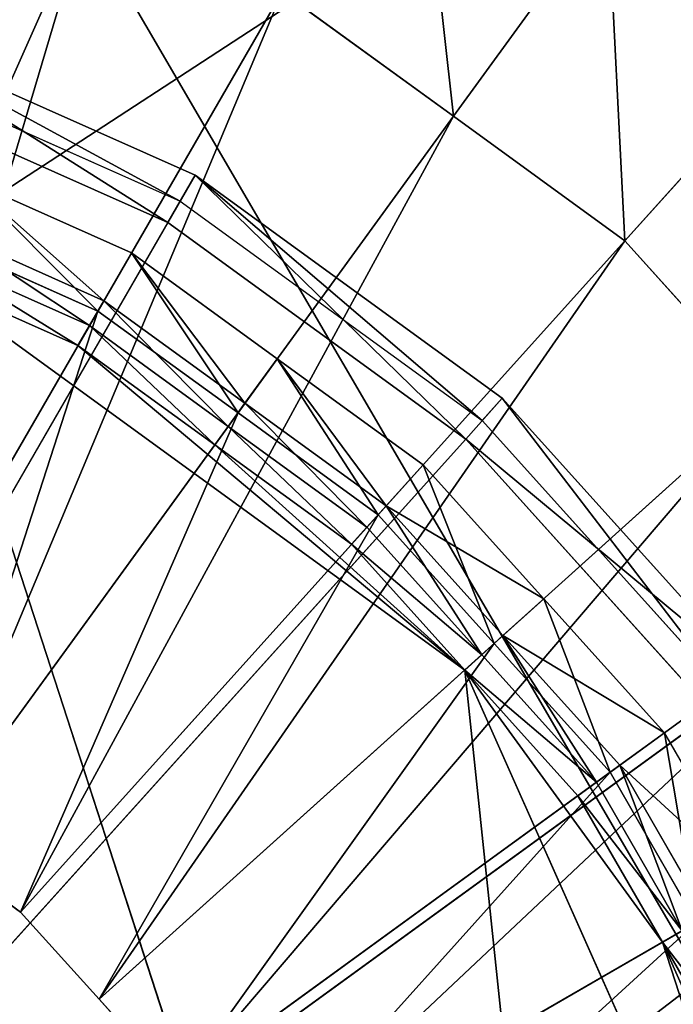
# Model space of a CAD drawing. Extents: x 0 to 31, y 0 to 21.2.
# Tile 559 of 574: x 26.4 to 27.1, y 16.7 to 17.7. Entities that reach past the tile are written whole.
import ezdxf

# ---------------------------------------------------------------- set-up
doc = ezdxf.new("R2010")
doc.units = 0
doc.header["$MEASUREMENT"] = 0
doc.layers.get('0').update_dxf_attribs({"color": 13, "linetype": 'CONTINUOUS'})
for name, color, linetype in [('CAST_IRON', 250, 'CONTINUOUS'), ('GALVANIZED_METAL', 252, 'CONTINUOUS'), ('STAINLESS_STEEL', 252, 'CONTINUOUS')]:
    doc.layers.add(name, color=color, linetype=linetype)

# ---------------------------------------------------------------- blocks, each defined once
blk = doc.blocks.new('NGM5058UC_TRADECAD_DXF')
at = {"layer": 'CAST_IRON', "color": 0}
for p, q in [((11.0504, 6.94415, 0.92545), (10.6719, 7.11265, 0.92545)), ((11.0504, 6.94415, 0.92545), (10.6719, 7.11265, 0.92545)), ((10.6618, 7.08155, 0.92545), (11.034, 6.91575, 0.92545)), ((10.6535, 7.05585, 1.06005), (11.0205, 6.89245, 1.06005)), ((10.6535, 7.05585, 1.06005), (11.0205, 6.89245, 1.06005)), ((11.0504, 6.94415, 0.92545), (11.0205, 6.89245, 1.06005)), ((11.0504, 6.94415, 0.92545), (11.0205, 6.89245, 1.06005)), ((11.034, 6.91575, 0.92545), (11.0504, 6.94415, 0.92545)), ((11.034, 6.91575, 0.92545), (11.0504, 6.94415, 0.92545)), ((11.3856, 6.70065, 0.92545), (11.0504, 6.94415, 0.92545)), ((11.3856, 6.70065, 0.92545), (11.0504, 6.94415, 0.92545)), ((11.034, 6.91575, 0.92545), (11.3636, 6.67635, 0.92545)), ((11.0205, 6.89245, 1.06005), (10.0596, 5.22805, 1.06005)), ((11.0205, 6.89245, 1.06005), (10.0596, 5.22805, 1.06005)), ((11.0205, 6.89245, 1.06005), (11.3456, 6.65625, 1.06005)), ((11.0205, 6.89245, 1.06005), (11.3456, 6.65625, 1.06005)), ((11.3856, 6.70065, 0.92545), (11.3456, 6.65625, 1.06005)), ((11.3856, 6.70065, 0.92545), (11.3456, 6.65625, 1.06005)), ((11.3636, 6.67635, 0.92545), (11.3856, 6.70065, 0.92545)), ((11.3636, 6.67635, 0.92545), (11.3856, 6.70065, 0.92545)), ((11.6628, 6.39275, 0.92545), (11.3856, 6.70065, 0.92545)), ((11.6628, 6.39275, 0.92545), (11.3856, 6.70065, 0.92545)), ((11.3636, 6.67635, 0.92545), (11.6363, 6.37355, 0.92545)), ((11.3456, 6.65625, 1.06005), (10.0596, 5.22805, 1.06005)), ((11.3456, 6.65625, 1.06005), (10.0596, 5.22805, 1.06005)), ((11.3456, 6.65625, 1.06005), (11.6144, 6.35765, 1.06005)), ((11.3456, 6.65625, 1.06005), (11.6144, 6.35765, 1.06005)), ((11.6144, 6.35765, 1.06005), (10.0596, 5.22805, 1.06005)), ((11.6144, 6.35765, 1.06005), (10.0596, 5.22805, 1.06005))]:
    blk.add_line(p, q, dxfattribs=at)
at = {"layer": 'GALVANIZED_METAL', "color": 0}
blk.add_line((-14.2165, -9.41305, -1.89865), (14.386, 9.23775, -1.89865), dxfattribs=at)
blk.add_line((-14.2165, -9.41305, -1.89865), (14.386, 9.23775, -1.89865), dxfattribs=at)
at = {"layer": 'STAINLESS_STEEL', "color": 0}
for p, q in [((11.5007, 7.24005, -0.07745), (11.3324, 7.00845, 0.17945)), ((11.5007, 7.24005, -0.07745), (11.3324, 7.00845, 0.17945)), ((10.9343, 7.23825, 0.17945), (10.5357, 6.34295, 0.17945)), ((10.9343, 7.23825, 0.17945), (10.5357, 6.34295, 0.17945)), ((11.1454, 7.14425, 0.17945), (10.6527, 6.29085, 0.17945)), ((11.1454, 7.14425, 0.17945), (10.6527, 6.29085, 0.17945)), ((11.3324, 7.00845, 0.17945), (11.1454, 7.14425, 0.17945)), ((11.3324, 7.00845, 0.17945), (11.1454, 7.14425, 0.17945)), ((11.712, 7.08655, -0.07745), (11.5193, 6.87255, 0.17945)), ((11.712, 7.08655, -0.07745), (11.5193, 6.87255, 0.17945)), ((11.3324, 7.00845, 0.17945), (10.7563, 6.21555, 0.17945)), ((11.3324, 7.00845, 0.17945), (10.7563, 6.21555, 0.17945)), ((11.5193, 6.87255, 0.17945), (11.3324, 7.00845, 0.17945)), ((11.5193, 6.87255, 0.17945), (11.3324, 7.00845, 0.17945)), ((10.9809, 6.85935, 0.38625), (10.8012, 6.93935, 0.38625)), ((10.9809, 6.85935, 0.38625), (10.8012, 6.93935, 0.38625)), ((10.9508, 6.80715, 0.69075), (10.7768, 6.88465, 0.69075)), ((10.9508, 6.80715, 0.69075), (10.7768, 6.88465, 0.69075)), ((10.9442, 6.79585, 0.33075), (10.7715, 6.87275, 0.33075)), ((10.9442, 6.79585, 0.33075), (10.7715, 6.87275, 0.33075)), ((11.5193, 6.87255, 0.17945), (10.86, 6.14025, 0.17945)), ((11.5193, 6.87255, 0.17945), (10.86, 6.14025, 0.17945)), ((11.6739, 6.70085, 0.17945), (11.5193, 6.87255, 0.17945)), ((11.6739, 6.70085, 0.17945), (11.5193, 6.87255, 0.17945)), ((10.7642, 6.85615, 0.75865), (10.9351, 6.78005, 0.75865)), ((10.7642, 6.85615, 0.75865), (10.9351, 6.78005, 0.75865)), ((10.7642, 6.85615, 0.69075), (10.9351, 6.78005, 0.69075)), ((10.7642, 6.85615, 0.69075), (10.9351, 6.78005, 0.69075)), ((10.9809, 6.85935, 0.38625), (10.9442, 6.79585, 0.33075)), ((10.9809, 6.85935, 0.38625), (10.9442, 6.79585, 0.33075)), ((10.9508, 6.80715, 0.69075), (10.9809, 6.85935, 0.38625)), ((10.9508, 6.80715, 0.69075), (10.9809, 6.85935, 0.38625)), ((11.14, 6.74375, 0.38625), (10.9809, 6.85935, 0.38625)), ((11.14, 6.74375, 0.38625), (10.9809, 6.85935, 0.38625)), ((11.3446, 6.40425, 0.92485), (10.754, 6.83335, 0.92485)), ((10.754, 6.83335, 0.92485), (10.9226, 6.75835, 0.92485)), ((11.5603, 4.35185, 0.92485), (10.754, 6.83335, 0.92485)), ((11.3446, 6.40425, 0.92485), (10.754, 6.83335, 0.92485)), ((11.5603, 4.35185, 0.92485), (10.754, 6.83335, 0.92485)), ((10.754, 6.83335, 0.92485), (10.9226, 6.75835, 0.92485)), ((10.9351, 6.78005, 0.69075), (10.9508, 6.80715, 0.69075)), ((10.9351, 6.78005, 0.69075), (10.9508, 6.80715, 0.69075)), ((11.1048, 6.69525, 0.69075), (10.9508, 6.80715, 0.69075)), ((11.1048, 6.69525, 0.69075), (10.9508, 6.80715, 0.69075)), ((10.6527, 6.29085, 0.31285), (10.9442, 6.79585, 0.33075)), ((10.6527, 6.29085, 0.31285), (10.9442, 6.79585, 0.33075)), ((11.0972, 6.68475, 0.33075), (10.9442, 6.79585, 0.33075)), ((11.0972, 6.68475, 0.33075), (10.9442, 6.79585, 0.33075)), ((10.9226, 6.75835, 0.92485), (10.9351, 6.78005, 0.75865)), ((10.9226, 6.75835, 0.92485), (10.9351, 6.78005, 0.75865)), ((10.9351, 6.78005, 0.75865), (11.0865, 6.67005, 0.75865)), ((10.9351, 6.78005, 0.75865), (11.0865, 6.67005, 0.75865)), ((10.9351, 6.78005, 0.75865), (10.9351, 6.78005, 0.69075)), ((10.9351, 6.78005, 0.69075), (11.0865, 6.67005, 0.69075)), ((10.9351, 6.78005, 0.75865), (10.9351, 6.78005, 0.69075)), ((10.9351, 6.78005, 0.69075), (11.0865, 6.67005, 0.69075)), ((10.9226, 6.75835, 0.92485), (11.0719, 6.64985, 0.92485)), ((10.9226, 6.75835, 0.92485), (11.0719, 6.64985, 0.92485)), ((11.14, 6.74375, 0.38625), (11.0972, 6.68475, 0.33075)), ((11.14, 6.74375, 0.38625), (11.0972, 6.68475, 0.33075)), ((11.1048, 6.69525, 0.69075), (11.14, 6.74375, 0.38625)), ((11.1048, 6.69525, 0.69075), (11.14, 6.74375, 0.38625)), ((11.2992, 6.62805, 0.38625), (11.14, 6.74375, 0.38625)), ((11.2992, 6.62805, 0.38625), (11.14, 6.74375, 0.38625)), ((11.6739, 6.70085, 0.17945), (10.9457, 6.04505, 0.17945)), ((11.6739, 6.70085, 0.17945), (10.9457, 6.04505, 0.17945)), ((11.0865, 6.67005, 0.69075), (11.1048, 6.69525, 0.69075)), ((11.0865, 6.67005, 0.69075), (11.1048, 6.69525, 0.69075)), ((11.2589, 6.58335, 0.69075), (11.1048, 6.69525, 0.69075)), ((11.2589, 6.58335, 0.69075), (11.1048, 6.69525, 0.69075)), ((10.7563, 6.21555, 0.31285), (11.0972, 6.68475, 0.33075)), ((10.7563, 6.21555, 0.31285), (11.0972, 6.68475, 0.33075)), ((11.2501, 6.57355, 0.33075), (11.0972, 6.68475, 0.33075)), ((11.2501, 6.57355, 0.33075), (11.0972, 6.68475, 0.33075)), ((11.0719, 6.64985, 0.92485), (11.0865, 6.67005, 0.75865)), ((11.0719, 6.64985, 0.92485), (11.0865, 6.67005, 0.75865)), ((11.0865, 6.67005, 0.75865), (11.2379, 6.56005, 0.75865)), ((11.0865, 6.67005, 0.75865), (11.2379, 6.56005, 0.75865)), ((11.0865, 6.67005, 0.75865), (11.0865, 6.67005, 0.69075)), ((11.0865, 6.67005, 0.69075), (11.2379, 6.56005, 0.69075)), ((11.0865, 6.67005, 0.75865), (11.0865, 6.67005, 0.69075)), ((11.0865, 6.67005, 0.69075), (11.2379, 6.56005, 0.69075)), ((11.0719, 6.64985, 0.92485), (11.3446, 6.40425, 0.92485)), ((11.0719, 6.64985, 0.92485), (11.3446, 6.40425, 0.92485)), ((11.0719, 6.64985, 0.92485), (11.2211, 6.54145, 0.92485)), ((11.0719, 6.64985, 0.92485), (11.2211, 6.54145, 0.92485)), ((11.2992, 6.62805, 0.38625), (11.2501, 6.57355, 0.33075)), ((11.2992, 6.62805, 0.38625), (11.2501, 6.57355, 0.33075)), ((11.2589, 6.58335, 0.69075), (11.2992, 6.62805, 0.38625)), ((11.2589, 6.58335, 0.69075), (11.2992, 6.62805, 0.38625)), ((11.4308, 6.48185, 0.38625), (11.2992, 6.62805, 0.38625)), ((11.4308, 6.48185, 0.38625), (11.2992, 6.62805, 0.38625)), ((11.2379, 6.56005, 0.69075), (11.2589, 6.58335, 0.69075)), ((11.2379, 6.56005, 0.69075), (11.2589, 6.58335, 0.69075)), ((11.3863, 6.44185, 0.69075), (11.2589, 6.58335, 0.69075)), ((11.3863, 6.44185, 0.69075), (11.2589, 6.58335, 0.69075)), ((10.86, 6.14025, 0.31285), (11.2501, 6.57355, 0.33075)), ((10.86, 6.14025, 0.31285), (11.2501, 6.57355, 0.33075)), ((11.3766, 6.43315, 0.33075), (11.2501, 6.57355, 0.33075)), ((11.3766, 6.43315, 0.33075), (11.2501, 6.57355, 0.33075)), ((11.2211, 6.54145, 0.92485), (11.2379, 6.56005, 0.75865)), ((11.2211, 6.54145, 0.92485), (11.2379, 6.56005, 0.75865)), ((11.2379, 6.56005, 0.75865), (11.3631, 6.42095, 0.75865)), ((11.2379, 6.56005, 0.75865), (11.2379, 6.56005, 0.69075)), ((11.2379, 6.56005, 0.69075), (11.3631, 6.42095, 0.69075)), ((11.2379, 6.56005, 0.75865), (11.3631, 6.42095, 0.75865)), ((11.2379, 6.56005, 0.75865), (11.2379, 6.56005, 0.69075)), ((11.2379, 6.56005, 0.69075), (11.3631, 6.42095, 0.69075)), ((11.2211, 6.54145, 0.92485), (11.3446, 6.40425, 0.92485)), ((11.2211, 6.54145, 0.92485), (11.3446, 6.40425, 0.92485)), ((11.8286, 6.52915, 0.17945), (11.0314, 5.94985, 0.17945)), ((11.8286, 6.52915, 0.17945), (11.0314, 5.94985, 0.17945)), ((11.4308, 6.48185, 0.38625), (11.3766, 6.43315, 0.33075)), ((11.4308, 6.48185, 0.38625), (11.3766, 6.43315, 0.33075)), ((11.3863, 6.44185, 0.69075), (11.4308, 6.48185, 0.38625)), ((11.3863, 6.44185, 0.69075), (11.4308, 6.48185, 0.38625)), ((11.5624, 6.33575, 0.38625), (11.4308, 6.48185, 0.38625)), ((11.5624, 6.33575, 0.38625), (11.4308, 6.48185, 0.38625)), ((11.3631, 6.42095, 0.69075), (11.3863, 6.44185, 0.69075)), ((11.3631, 6.42095, 0.69075), (11.3863, 6.44185, 0.69075)), ((11.5137, 6.30035, 0.69075), (11.3863, 6.44185, 0.69075)), ((11.5137, 6.30035, 0.69075), (11.3863, 6.44185, 0.69075)), ((10.9457, 6.04505, 0.31285), (11.3766, 6.43315, 0.33075)), ((10.9457, 6.04505, 0.31285), (11.3766, 6.43315, 0.33075)), ((11.5031, 6.29265, 0.33075), (11.3766, 6.43315, 0.33075)), ((11.5031, 6.29265, 0.33075), (11.3766, 6.43315, 0.33075)), ((11.3446, 6.40425, 0.92485), (11.3631, 6.42095, 0.75865)), ((11.3446, 6.40425, 0.92485), (11.3631, 6.42095, 0.75865)), ((11.3631, 6.42095, 0.75865), (11.4883, 6.28195, 0.75865)), ((11.3631, 6.42095, 0.75865), (11.3631, 6.42095, 0.69075)), ((11.3631, 6.42095, 0.69075), (11.4883, 6.28195, 0.69075)), ((11.3631, 6.42095, 0.75865), (11.4883, 6.28195, 0.75865)), ((11.3631, 6.42095, 0.75865), (11.3631, 6.42095, 0.69075)), ((11.3631, 6.42095, 0.69075), (11.4883, 6.28195, 0.69075)), ((11.5603, 6.10735, 0.92485), (11.3446, 6.40425, 0.92485)), ((11.3446, 6.40425, 0.92485), (11.4681, 6.26715, 0.92485)), ((11.7859, 5.41305, 0.92485), (11.3446, 6.40425, 0.92485)), ((11.5603, 6.10735, 0.92485), (11.3446, 6.40425, 0.92485)), ((11.7859, 5.41305, 0.92485), (11.3446, 6.40425, 0.92485)), ((11.3446, 6.40425, 0.92485), (11.4681, 6.26715, 0.92485)), ((11.9441, 6.32895, 0.17945), (11.0954, 5.83895, 0.17945)), ((11.9441, 6.32895, 0.17945), (11.0954, 5.83895, 0.17945)), ((11.5624, 6.33575, 0.38625), (11.5031, 6.29265, 0.33075)), ((11.5624, 6.33575, 0.38625), (11.5031, 6.29265, 0.33075)), ((11.5137, 6.30035, 0.69075), (11.5624, 6.33575, 0.38625)), ((11.5137, 6.30035, 0.69075), (11.5624, 6.33575, 0.38625)), ((11.6608, 6.16535, 0.38625), (11.5624, 6.33575, 0.38625)), ((11.6608, 6.16535, 0.38625), (11.5624, 6.33575, 0.38625)), ((11.4883, 6.28195, 0.69075), (11.5137, 6.30035, 0.69075)), ((11.4883, 6.28195, 0.69075), (11.5137, 6.30035, 0.69075)), ((11.6089, 6.13545, 0.69075), (11.5137, 6.30035, 0.69075)), ((11.6089, 6.13545, 0.69075), (11.5137, 6.30035, 0.69075)), ((11.0314, 5.94985, 0.31285), (11.5031, 6.29265, 0.33075)), ((11.0314, 5.94985, 0.31285), (11.5031, 6.29265, 0.33075)), ((11.5976, 6.12895, 0.33075), (11.5031, 6.29265, 0.33075)), ((11.5976, 6.12895, 0.33075), (11.5031, 6.29265, 0.33075)), ((11.4681, 6.26715, 0.92485), (11.4883, 6.28195, 0.75865)), ((11.4681, 6.26715, 0.92485), (11.4883, 6.28195, 0.75865)), ((11.4883, 6.28195, 0.75865), (11.5819, 6.11985, 0.75865)), ((11.4883, 6.28195, 0.75865), (11.4883, 6.28195, 0.69075)), ((11.4883, 6.28195, 0.69075), (11.5819, 6.11985, 0.69075)), ((11.4883, 6.28195, 0.75865), (11.5819, 6.11985, 0.75865)), ((11.4883, 6.28195, 0.75865), (11.4883, 6.28195, 0.69075)), ((11.4883, 6.28195, 0.69075), (11.5819, 6.11985, 0.69075)), ((11.4681, 6.26715, 0.92485), (11.5603, 6.10735, 0.92485)), ((11.4681, 6.26715, 0.92485), (11.5603, 6.10735, 0.92485)), ((10.86, 6.14025, 0.17945), (10.7563, 6.21555, 0.17945)), ((10.86, 6.14025, 0.31285), (10.7563, 6.21555, 0.31285)), ((10.86, 6.14025, 0.17945), (10.7563, 6.21555, 0.17945)), ((10.86, 6.14025, 0.31285), (10.7563, 6.21555, 0.31285)), ((10.9457, 6.04505, 0.17945), (10.86, 6.14025, 0.17945)), ((10.86, 6.14025, 0.17945), (10.86, 6.14025, 0.31285)), ((10.86, 6.14025, 0.17945), (10.86, 6.14025, 0.31285)), ((10.9457, 6.04505, 0.17945), (10.86, 6.14025, 0.17945)), ((10.9457, 6.04505, 0.31285), (10.86, 6.14025, 0.31285)), ((10.9457, 6.04505, 0.31285), (10.86, 6.14025, 0.31285)), ((11.0954, 5.83895, 0.31285), (11.5976, 6.12895, 0.33075)), ((11.0954, 5.83895, 0.31285), (11.5976, 6.12895, 0.33075)), ((11.5603, 6.10735, 0.92485), (11.5819, 6.11985, 0.75865)), ((11.5603, 6.10735, 0.92485), (11.5819, 6.11985, 0.75865)), ((11.7096, 5.77205, 0.92485), (11.5603, 6.10735, 0.92485)), ((11.5603, 6.10735, 0.92485), (11.6526, 5.94755, 0.92485)), ((11.7096, 5.77205, 0.92485), (11.5603, 6.10735, 0.92485)), ((11.5603, 6.10735, 0.92485), (11.6526, 5.94755, 0.92485)), ((11.0314, 5.94985, 0.17945), (10.9457, 6.04505, 0.17945)), ((10.9457, 6.04505, 0.17945), (10.9457, 6.04505, 0.31285)), ((10.9457, 6.04505, 0.17945), (10.9457, 6.04505, 0.31285)), ((11.0314, 5.94985, 0.17945), (10.9457, 6.04505, 0.17945)), ((11.0314, 5.94985, 0.31285), (10.9457, 6.04505, 0.31285)), ((11.0314, 5.94985, 0.31285), (10.9457, 6.04505, 0.31285))]:
    blk.add_line(p, q, dxfattribs=at)
at = {"layer": 'CAST_IRON', "color": 0}
mesh = blk.add_polyface(dxfattribs=at)
corners = [(10.1441, 8.56815, -0.18725), (13.553, 2.72605, -0.18725), (10.144, 2.72625, -0.18725), (13.553, 8.58075, -0.18725)]
mesh.append_faces([[corners[k] for k in face] for face in [(0, 1, 2), (1, 0, 3)]], dxfattribs={"vtx0": -1, "color": 0})
mesh = blk.add_polyface(dxfattribs=at)
corners = [(11.0205, 6.89245, 1.06005), (10.6719, 7.11265, 0.92545), (11.0504, 6.94415, 0.92545), (10.6535, 7.05585, 1.06005)]
mesh.append_faces([[corners[k] for k in face] for face in [(0, 1, 2), (1, 0, 3)]], dxfattribs={"vtx0": -1, "color": 0})
mesh = blk.add_polyface(dxfattribs=at)
corners = [(11.034, 6.91575, 0.92545), (10.6719, 7.11265, 0.92545), (10.6618, 7.08155, 0.92545), (11.0504, 6.94415, 0.92545)]
mesh.append_faces([[corners[k] for k in face] for face in [(0, 1, 2), (1, 0, 3)]], dxfattribs={"vtx0": -1, "color": 0})
mesh = blk.add_polyface(dxfattribs=at)
corners = [(11.0205, 6.89245, 1.06005), (10.0596, 5.22805, 1.06005), (10.6535, 7.05585, 1.06005)]
mesh.append_faces([[corners[k] for k in face] for face in [(0, 1, 2)]], dxfattribs={"color": 0})
mesh = blk.add_polyface(dxfattribs=at)
corners = [(11.3456, 6.65625, 1.06005), (11.0504, 6.94415, 0.92545), (11.3856, 6.70065, 0.92545), (11.0205, 6.89245, 1.06005)]
mesh.append_faces([[corners[k] for k in face] for face in [(0, 1, 2), (1, 0, 3)]], dxfattribs={"vtx0": -1, "color": 0})
mesh = blk.add_polyface(dxfattribs=at)
corners = [(11.3636, 6.67635, 0.92545), (11.0504, 6.94415, 0.92545), (11.034, 6.91575, 0.92545), (11.3856, 6.70065, 0.92545)]
mesh.append_faces([[corners[k] for k in face] for face in [(0, 1, 2), (1, 0, 3)]], dxfattribs={"vtx0": -1, "color": 0})
mesh = blk.add_polyface(dxfattribs=at)
corners = [(11.3456, 6.65625, 1.06005), (10.0596, 5.22805, 1.06005), (11.0205, 6.89245, 1.06005)]
mesh.append_faces([[corners[k] for k in face] for face in [(0, 1, 2)]], dxfattribs={"color": 0})
mesh = blk.add_polyface(dxfattribs=at)
corners = [(11.3456, 6.65625, 1.06005), (11.6628, 6.39275, 0.92545), (11.6144, 6.35765, 1.06005), (11.3856, 6.70065, 0.92545)]
mesh.append_faces([[corners[k] for k in face] for face in [(0, 1, 2), (1, 0, 3)]], dxfattribs={"vtx0": -1, "color": 0})
mesh = blk.add_polyface(dxfattribs=at)
corners = [(11.6363, 6.37355, 0.92545), (11.3856, 6.70065, 0.92545), (11.3636, 6.67635, 0.92545), (11.6628, 6.39275, 0.92545)]
mesh.append_faces([[corners[k] for k in face] for face in [(0, 1, 2), (1, 0, 3)]], dxfattribs={"vtx0": -1, "color": 0})
mesh = blk.add_polyface(dxfattribs=at)
corners = [(11.6144, 6.35765, 1.06005), (10.0596, 5.22805, 1.06005), (11.3456, 6.65625, 1.06005)]
mesh.append_faces([[corners[k] for k in face] for face in [(0, 1, 2)]], dxfattribs={"color": 0})
mesh = blk.add_polyface(dxfattribs=at)
corners = [(11.8153, 6.00975, 1.06005), (10.0596, 5.22805, 1.06005), (11.6144, 6.35765, 1.06005)]
mesh.append_faces([[corners[k] for k in face] for face in [(0, 1, 2)]], dxfattribs={"color": 0})
at = {"layer": 'GALVANIZED_METAL', "color": 0}
mesh = blk.add_polyface(dxfattribs=at)
corners = [(-14.2165, -9.41305, -1.89865), (14.216, 9.40775, -1.89865), (-14.3866, -9.24295, -1.89865), (14.386, 9.23775, -1.89865)]
mesh.append_faces([[corners[k] for k in face] for face in [(0, 1, 2), (1, 0, 3)]], dxfattribs={"vtx0": -1, "color": 0})
mesh = blk.add_polyface(dxfattribs=at)
corners = [(14.216, 9.40775, -1.89865), (-14.2165, 9.40775, -1.89865), (-14.3866, -9.24295, -1.89865)]
mesh.append_faces([[corners[k] for k in face] for face in [(0, 1, 2)]], dxfattribs={"color": 0})
mesh = blk.add_polyface(dxfattribs=at)
corners = [(14.386, 9.23775, -1.89865), (-14.2165, -9.41305, -1.89865), (14.2159, -9.41295, -1.89865)]
mesh.append_faces([[corners[k] for k in face] for face in [(0, 1, 2)]], dxfattribs={"color": 0})
at = {"layer": 'STAINLESS_STEEL', "color": 0}
mesh = blk.add_polyface(dxfattribs=at)
corners = [(11.2893, 7.39355, -0.07745), (11.3324, 7.00845, 0.17945), (11.1454, 7.14425, 0.17945), (11.5007, 7.24005, -0.07745)]
mesh.append_faces([[corners[k] for k in face] for face in [(0, 1, 2), (1, 0, 3)]], dxfattribs={"vtx0": -1, "color": 0})
mesh = blk.add_polyface(dxfattribs=at)
corners = [(11.5874, 7.35945, -0.22375), (11.712, 7.08655, -0.07745), (11.5007, 7.24005, -0.07745), (11.8113, 7.19685, -0.22375)]
mesh.append_faces([[corners[k] for k in face] for face in [(0, 1, 2), (1, 0, 3)]], dxfattribs={"vtx0": -1, "color": 0})
mesh = blk.add_polyface(dxfattribs=at)
corners = [(10.7232, 7.33225, 0.17945), (10.5357, 6.34295, 0.17945), (10.4186, 6.39505, 0.17945), (10.9343, 7.23825, 0.17945)]
mesh.append_faces([[corners[k] for k in face] for face in [(0, 1, 2), (1, 0, 3)]], dxfattribs={"vtx0": -1, "color": 0})
mesh = blk.add_polyface(dxfattribs=at)
corners = [(11.5007, 7.24005, -0.07745), (11.5193, 6.87255, 0.17945), (11.3324, 7.00845, 0.17945), (11.712, 7.08655, -0.07745)]
mesh.append_faces([[corners[k] for k in face] for face in [(0, 1, 2), (1, 0, 3)]], dxfattribs={"vtx0": -1, "color": 0})
mesh = blk.add_polyface(dxfattribs=at)
corners = [(10.9343, 7.23825, 0.17945), (10.6527, 6.29085, 0.17945), (10.5357, 6.34295, 0.17945), (11.1454, 7.14425, 0.17945)]
mesh.append_faces([[corners[k] for k in face] for face in [(0, 1, 2), (1, 0, 3)]], dxfattribs={"vtx0": -1, "color": 0})
mesh = blk.add_polyface(dxfattribs=at)
corners = [(11.1454, 7.14425, 0.17945), (10.7563, 6.21555, 0.17945), (10.6527, 6.29085, 0.17945), (11.3324, 7.00845, 0.17945)]
mesh.append_faces([[corners[k] for k in face] for face in [(0, 1, 2), (1, 0, 3)]], dxfattribs={"vtx0": -1, "color": 0})
mesh = blk.add_polyface(dxfattribs=at)
corners = [(11.712, 7.08655, -0.07745), (11.6739, 6.70085, 0.17945), (11.5193, 6.87255, 0.17945), (11.8867, 6.89245, -0.07745)]
mesh.append_faces([[corners[k] for k in face] for face in [(0, 1, 2), (1, 0, 3)]], dxfattribs={"vtx0": -1, "color": 0})
mesh = blk.add_polyface(dxfattribs=at)
corners = [(11.3324, 7.00845, 0.17945), (10.86, 6.14025, 0.17945), (10.7563, 6.21555, 0.17945), (11.5193, 6.87255, 0.17945)]
mesh.append_faces([[corners[k] for k in face] for face in [(0, 1, 2), (1, 0, 3)]], dxfattribs={"vtx0": -1, "color": 0})
mesh = blk.add_polyface(dxfattribs=at)
corners = [(10.04, 6.98515, 0.92485), (11.5603, 4.35185, 0.92485), (9.3259, 6.83335, 0.92485), (10.754, 6.83335, 0.92485)]
mesh.append_faces([[corners[k] for k in face] for face in [(0, 1, 2), (1, 0, 3)]], dxfattribs={"vtx0": -1, "color": 0})
mesh = blk.add_polyface(dxfattribs=at)
corners = [(10.9442, 6.79585, 0.33075), (10.8012, 6.93935, 0.38625), (10.7715, 6.87275, 0.33075), (10.9809, 6.85935, 0.38625)]
mesh.append_faces([[corners[k] for k in face] for face in [(0, 1, 2), (1, 0, 3)]], dxfattribs={"vtx0": -1, "color": 0})
mesh = blk.add_polyface(dxfattribs=at)
corners = [(10.9508, 6.80715, 0.69075), (10.8012, 6.93935, 0.38625), (10.9809, 6.85935, 0.38625), (10.7768, 6.88465, 0.69075)]
mesh.append_faces([[corners[k] for k in face] for face in [(0, 1, 2), (1, 0, 3)]], dxfattribs={"vtx0": -1, "color": 0})
mesh = blk.add_polyface(dxfattribs=at)
corners = [(10.7768, 6.88465, 0.69075), (10.9351, 6.78005, 0.69075), (10.7642, 6.85615, 0.69075), (10.9508, 6.80715, 0.69075)]
mesh.append_faces([[corners[k] for k in face] for face in [(0, 1, 2), (1, 0, 3)]], dxfattribs={"vtx0": -1, "color": 0})
mesh = blk.add_polyface(dxfattribs=at)
corners = [(10.6527, 6.29085, 0.31285), (10.7715, 6.87275, 0.33075), (10.5357, 6.34295, 0.31285), (10.9442, 6.79585, 0.33075)]
mesh.append_faces([[corners[k] for k in face] for face in [(0, 1, 2), (1, 0, 3)]], dxfattribs={"vtx0": -1, "color": 0})
mesh = blk.add_polyface(dxfattribs=at)
corners = [(11.5193, 6.87255, 0.17945), (10.9457, 6.04505, 0.17945), (10.86, 6.14025, 0.17945), (11.6739, 6.70085, 0.17945)]
mesh.append_faces([[corners[k] for k in face] for face in [(0, 1, 2), (1, 0, 3)]], dxfattribs={"vtx0": -1, "color": 0})
mesh = blk.add_polyface(dxfattribs=at)
corners = [(10.9226, 6.75835, 0.92485), (10.7642, 6.85615, 0.75865), (10.9351, 6.78005, 0.75865), (10.754, 6.83335, 0.92485)]
mesh.append_faces([[corners[k] for k in face] for face in [(0, 1, 2), (1, 0, 3)]], dxfattribs={"vtx0": -1, "color": 0})
mesh = blk.add_polyface(dxfattribs=at)
corners = [(10.9351, 6.78005, 0.75865), (10.7642, 6.85615, 0.69075), (10.9351, 6.78005, 0.69075), (10.7642, 6.85615, 0.75865)]
mesh.append_faces([[corners[k] for k in face] for face in [(0, 1, 2), (1, 0, 3)]], dxfattribs={"vtx0": -1, "color": 0})
mesh = blk.add_polyface(dxfattribs=at)
corners = [(11.0972, 6.68475, 0.33075), (10.9809, 6.85935, 0.38625), (10.9442, 6.79585, 0.33075), (11.14, 6.74375, 0.38625)]
mesh.append_faces([[corners[k] for k in face] for face in [(0, 1, 2), (1, 0, 3)]], dxfattribs={"vtx0": -1, "color": 0})
mesh = blk.add_polyface(dxfattribs=at)
corners = [(11.1048, 6.69525, 0.69075), (10.9809, 6.85935, 0.38625), (11.14, 6.74375, 0.38625), (10.9508, 6.80715, 0.69075)]
mesh.append_faces([[corners[k] for k in face] for face in [(0, 1, 2), (1, 0, 3)]], dxfattribs={"vtx0": -1, "color": 0})
mesh = blk.add_polyface(dxfattribs=at)
corners = [(9.3259, 6.83335, 0.92485), (11.3446, 4.05485, 0.92485), (8.7353, 6.40425, 0.92485), (11.5603, 4.35185, 0.92485)]
mesh.append_faces([[corners[k] for k in face] for face in [(0, 1, 2), (1, 0, 3)]], dxfattribs={"vtx0": -1, "color": 0})
mesh = blk.add_polyface(dxfattribs=at)
corners = [(10.9226, 6.75835, 0.92485), (11.3446, 6.40425, 0.92485), (10.754, 6.83335, 0.92485), (11.0719, 6.64985, 0.92485)]
mesh.append_faces([[corners[k] for k in face] for face in [(0, 1, 2), (1, 0, 3)]], dxfattribs={"vtx0": -1, "color": 0})
mesh = blk.add_polyface(dxfattribs=at)
corners = [(11.3446, 6.40425, 0.92485), (11.5603, 4.35185, 0.92485), (10.754, 6.83335, 0.92485), (11.7859, 5.41305, 0.92485)]
mesh.append_faces([[corners[k] for k in face] for face in [(0, 1, 2), (1, 0, 3)]], dxfattribs={"vtx0": -1, "color": 0})
mesh = blk.add_polyface(dxfattribs=at)
corners = [(10.9508, 6.80715, 0.69075), (11.0865, 6.67005, 0.69075), (10.9351, 6.78005, 0.69075), (11.1048, 6.69525, 0.69075)]
mesh.append_faces([[corners[k] for k in face] for face in [(0, 1, 2), (1, 0, 3)]], dxfattribs={"vtx0": -1, "color": 0})
mesh = blk.add_polyface(dxfattribs=at)
corners = [(10.7563, 6.21555, 0.31285), (10.9442, 6.79585, 0.33075), (10.6527, 6.29085, 0.31285), (11.0972, 6.68475, 0.33075)]
mesh.append_faces([[corners[k] for k in face] for face in [(0, 1, 2), (1, 0, 3)]], dxfattribs={"vtx0": -1, "color": 0})
mesh = blk.add_polyface(dxfattribs=at)
corners = [(11.0719, 6.64985, 0.92485), (10.9351, 6.78005, 0.75865), (11.0865, 6.67005, 0.75865), (10.9226, 6.75835, 0.92485)]
mesh.append_faces([[corners[k] for k in face] for face in [(0, 1, 2), (1, 0, 3)]], dxfattribs={"vtx0": -1, "color": 0})
mesh = blk.add_polyface(dxfattribs=at)
corners = [(11.0865, 6.67005, 0.75865), (10.9351, 6.78005, 0.69075), (11.0865, 6.67005, 0.69075), (10.9351, 6.78005, 0.75865)]
mesh.append_faces([[corners[k] for k in face] for face in [(0, 1, 2), (1, 0, 3)]], dxfattribs={"vtx0": -1, "color": 0})
mesh = blk.add_polyface(dxfattribs=at)
corners = [(11.2501, 6.57355, 0.33075), (11.14, 6.74375, 0.38625), (11.0972, 6.68475, 0.33075), (11.2992, 6.62805, 0.38625)]
mesh.append_faces([[corners[k] for k in face] for face in [(0, 1, 2), (1, 0, 3)]], dxfattribs={"vtx0": -1, "color": 0})
mesh = blk.add_polyface(dxfattribs=at)
corners = [(11.2589, 6.58335, 0.69075), (11.14, 6.74375, 0.38625), (11.2992, 6.62805, 0.38625), (11.1048, 6.69525, 0.69075)]
mesh.append_faces([[corners[k] for k in face] for face in [(0, 1, 2), (1, 0, 3)]], dxfattribs={"vtx0": -1, "color": 0})
mesh = blk.add_polyface(dxfattribs=at)
corners = [(11.6739, 6.70085, 0.17945), (11.0314, 5.94985, 0.17945), (10.9457, 6.04505, 0.17945), (11.8286, 6.52915, 0.17945)]
mesh.append_faces([[corners[k] for k in face] for face in [(0, 1, 2), (1, 0, 3)]], dxfattribs={"vtx0": -1, "color": 0})
mesh = blk.add_polyface(dxfattribs=at)
corners = [(11.1048, 6.69525, 0.69075), (11.2379, 6.56005, 0.69075), (11.0865, 6.67005, 0.69075), (11.2589, 6.58335, 0.69075)]
mesh.append_faces([[corners[k] for k in face] for face in [(0, 1, 2), (1, 0, 3)]], dxfattribs={"vtx0": -1, "color": 0})
mesh = blk.add_polyface(dxfattribs=at)
corners = [(10.86, 6.14025, 0.31285), (11.0972, 6.68475, 0.33075), (10.7563, 6.21555, 0.31285), (11.2501, 6.57355, 0.33075)]
mesh.append_faces([[corners[k] for k in face] for face in [(0, 1, 2), (1, 0, 3)]], dxfattribs={"vtx0": -1, "color": 0})
mesh = blk.add_polyface(dxfattribs=at)
corners = [(11.2211, 6.54145, 0.92485), (11.0865, 6.67005, 0.75865), (11.2379, 6.56005, 0.75865), (11.0719, 6.64985, 0.92485)]
mesh.append_faces([[corners[k] for k in face] for face in [(0, 1, 2), (1, 0, 3)]], dxfattribs={"vtx0": -1, "color": 0})
mesh = blk.add_polyface(dxfattribs=at)
corners = [(11.2379, 6.56005, 0.75865), (11.0865, 6.67005, 0.69075), (11.2379, 6.56005, 0.69075), (11.0865, 6.67005, 0.75865)]
mesh.append_faces([[corners[k] for k in face] for face in [(0, 1, 2), (1, 0, 3)]], dxfattribs={"vtx0": -1, "color": 0})
mesh = blk.add_polyface(dxfattribs=at)
corners = [(11.3446, 6.40425, 0.92485), (11.0719, 6.64985, 0.92485), (11.2211, 6.54145, 0.92485)]
mesh.append_faces([[corners[k] for k in face] for face in [(0, 1, 2)]], dxfattribs={"color": 0})
mesh = blk.add_polyface(dxfattribs=at)
corners = [(11.3766, 6.43315, 0.33075), (11.2992, 6.62805, 0.38625), (11.2501, 6.57355, 0.33075), (11.4308, 6.48185, 0.38625)]
mesh.append_faces([[corners[k] for k in face] for face in [(0, 1, 2), (1, 0, 3)]], dxfattribs={"vtx0": -1, "color": 0})
mesh = blk.add_polyface(dxfattribs=at)
corners = [(11.2589, 6.58335, 0.69075), (11.4308, 6.48185, 0.38625), (11.3863, 6.44185, 0.69075), (11.2992, 6.62805, 0.38625)]
mesh.append_faces([[corners[k] for k in face] for face in [(0, 1, 2), (1, 0, 3)]], dxfattribs={"vtx0": -1, "color": 0})
mesh = blk.add_polyface(dxfattribs=at)
corners = [(11.2589, 6.58335, 0.69075), (11.3631, 6.42095, 0.69075), (11.2379, 6.56005, 0.69075), (11.3863, 6.44185, 0.69075)]
mesh.append_faces([[corners[k] for k in face] for face in [(0, 1, 2), (1, 0, 3)]], dxfattribs={"vtx0": -1, "color": 0})
mesh = blk.add_polyface(dxfattribs=at)
corners = [(10.9457, 6.04505, 0.31285), (11.2501, 6.57355, 0.33075), (10.86, 6.14025, 0.31285), (11.3766, 6.43315, 0.33075)]
mesh.append_faces([[corners[k] for k in face] for face in [(0, 1, 2), (1, 0, 3)]], dxfattribs={"vtx0": -1, "color": 0})
mesh = blk.add_polyface(dxfattribs=at)
corners = [(11.2211, 6.54145, 0.92485), (11.3631, 6.42095, 0.75865), (11.3446, 6.40425, 0.92485), (11.2379, 6.56005, 0.75865)]
mesh.append_faces([[corners[k] for k in face] for face in [(0, 1, 2), (1, 0, 3)]], dxfattribs={"vtx0": -1, "color": 0})
mesh = blk.add_polyface(dxfattribs=at)
corners = [(11.2379, 6.56005, 0.75865), (11.3631, 6.42095, 0.69075), (11.3631, 6.42095, 0.75865), (11.2379, 6.56005, 0.69075)]
mesh.append_faces([[corners[k] for k in face] for face in [(0, 1, 2), (1, 0, 3)]], dxfattribs={"vtx0": -1, "color": 0})
mesh = blk.add_polyface(dxfattribs=at)
corners = [(11.8286, 6.52915, 0.17945), (11.0954, 5.83895, 0.17945), (11.0314, 5.94985, 0.17945), (11.9441, 6.32895, 0.17945)]
mesh.append_faces([[corners[k] for k in face] for face in [(0, 1, 2), (1, 0, 3)]], dxfattribs={"vtx0": -1, "color": 0})
mesh = blk.add_polyface(dxfattribs=at)
corners = [(11.5031, 6.29265, 0.33075), (11.4308, 6.48185, 0.38625), (11.3766, 6.43315, 0.33075), (11.5624, 6.33575, 0.38625)]
mesh.append_faces([[corners[k] for k in face] for face in [(0, 1, 2), (1, 0, 3)]], dxfattribs={"vtx0": -1, "color": 0})
mesh = blk.add_polyface(dxfattribs=at)
corners = [(11.3863, 6.44185, 0.69075), (11.5624, 6.33575, 0.38625), (11.5137, 6.30035, 0.69075), (11.4308, 6.48185, 0.38625)]
mesh.append_faces([[corners[k] for k in face] for face in [(0, 1, 2), (1, 0, 3)]], dxfattribs={"vtx0": -1, "color": 0})
mesh = blk.add_polyface(dxfattribs=at)
corners = [(11.3863, 6.44185, 0.69075), (11.4883, 6.28195, 0.69075), (11.3631, 6.42095, 0.69075), (11.5137, 6.30035, 0.69075)]
mesh.append_faces([[corners[k] for k in face] for face in [(0, 1, 2), (1, 0, 3)]], dxfattribs={"vtx0": -1, "color": 0})
mesh = blk.add_polyface(dxfattribs=at)
corners = [(11.0314, 5.94985, 0.31285), (11.3766, 6.43315, 0.33075), (10.9457, 6.04505, 0.31285), (11.5031, 6.29265, 0.33075)]
mesh.append_faces([[corners[k] for k in face] for face in [(0, 1, 2), (1, 0, 3)]], dxfattribs={"vtx0": -1, "color": 0})
mesh = blk.add_polyface(dxfattribs=at)
corners = [(11.3446, 6.40425, 0.92485), (11.4883, 6.28195, 0.75865), (11.4681, 6.26715, 0.92485), (11.3631, 6.42095, 0.75865)]
mesh.append_faces([[corners[k] for k in face] for face in [(0, 1, 2), (1, 0, 3)]], dxfattribs={"vtx0": -1, "color": 0})
mesh = blk.add_polyface(dxfattribs=at)
corners = [(11.3631, 6.42095, 0.75865), (11.4883, 6.28195, 0.69075), (11.4883, 6.28195, 0.75865), (11.3631, 6.42095, 0.69075)]
mesh.append_faces([[corners[k] for k in face] for face in [(0, 1, 2), (1, 0, 3)]], dxfattribs={"vtx0": -1, "color": 0})
mesh = blk.add_polyface(dxfattribs=at)
corners = [(11.3446, 4.05485, 0.92485), (10.04, 3.47405, 0.92485), (8.7353, 6.40425, 0.92485), (10.754, 3.62585, 0.92485)]
mesh.append_faces([[corners[k] for k in face] for face in [(0, 1, 2), (1, 0, 3)]], dxfattribs={"vtx0": -1, "color": 0})
mesh = blk.add_polyface(dxfattribs=at)
corners = [(11.5603, 6.10735, 0.92485), (11.3446, 6.40425, 0.92485), (11.4681, 6.26715, 0.92485)]
mesh.append_faces([[corners[k] for k in face] for face in [(0, 1, 2)]], dxfattribs={"color": 0})
mesh = blk.add_polyface(dxfattribs=at)
corners = [(11.5603, 6.10735, 0.92485), (11.7859, 5.41305, 0.92485), (11.3446, 6.40425, 0.92485), (11.7096, 5.77205, 0.92485)]
mesh.append_faces([[corners[k] for k in face] for face in [(0, 1, 2), (1, 0, 3)]], dxfattribs={"vtx0": -1, "color": 0})
mesh = blk.add_polyface(dxfattribs=at)
corners = [(11.9441, 6.32895, 0.17945), (11.1595, 5.72805, 0.17945), (11.0954, 5.83895, 0.17945), (12.0597, 6.12885, 0.17945)]
mesh.append_faces([[corners[k] for k in face] for face in [(0, 1, 2), (1, 0, 3)]], dxfattribs={"vtx0": -1, "color": 0})
mesh = blk.add_polyface(dxfattribs=at)
corners = [(11.5976, 6.12895, 0.33075), (11.5624, 6.33575, 0.38625), (11.5031, 6.29265, 0.33075), (11.6608, 6.16535, 0.38625)]
mesh.append_faces([[corners[k] for k in face] for face in [(0, 1, 2), (1, 0, 3)]], dxfattribs={"vtx0": -1, "color": 0})
mesh = blk.add_polyface(dxfattribs=at)
corners = [(11.5137, 6.30035, 0.69075), (11.6608, 6.16535, 0.38625), (11.6089, 6.13545, 0.69075), (11.5624, 6.33575, 0.38625)]
mesh.append_faces([[corners[k] for k in face] for face in [(0, 1, 2), (1, 0, 3)]], dxfattribs={"vtx0": -1, "color": 0})
mesh = blk.add_polyface(dxfattribs=at)
corners = [(11.5137, 6.30035, 0.69075), (11.5819, 6.11985, 0.69075), (11.4883, 6.28195, 0.69075), (11.6089, 6.13545, 0.69075)]
mesh.append_faces([[corners[k] for k in face] for face in [(0, 1, 2), (1, 0, 3)]], dxfattribs={"vtx0": -1, "color": 0})
mesh = blk.add_polyface(dxfattribs=at)
corners = [(11.0954, 5.83895, 0.31285), (11.5031, 6.29265, 0.33075), (11.0314, 5.94985, 0.31285), (11.5976, 6.12895, 0.33075)]
mesh.append_faces([[corners[k] for k in face] for face in [(0, 1, 2), (1, 0, 3)]], dxfattribs={"vtx0": -1, "color": 0})
mesh = blk.add_polyface(dxfattribs=at)
corners = [(11.4681, 6.26715, 0.92485), (11.5819, 6.11985, 0.75865), (11.5603, 6.10735, 0.92485), (11.4883, 6.28195, 0.75865)]
mesh.append_faces([[corners[k] for k in face] for face in [(0, 1, 2), (1, 0, 3)]], dxfattribs={"vtx0": -1, "color": 0})
mesh = blk.add_polyface(dxfattribs=at)
corners = [(11.4883, 6.28195, 0.75865), (11.5819, 6.11985, 0.69075), (11.5819, 6.11985, 0.75865), (11.4883, 6.28195, 0.69075)]
mesh.append_faces([[corners[k] for k in face] for face in [(0, 1, 2), (1, 0, 3)]], dxfattribs={"vtx0": -1, "color": 0})
mesh = blk.add_polyface(dxfattribs=at)
corners = [(10.86, 6.14025, 0.31285), (10.7563, 6.21555, 0.17945), (10.86, 6.14025, 0.17945), (10.7563, 6.21555, 0.31285)]
mesh.append_faces([[corners[k] for k in face] for face in [(0, 1, 2), (1, 0, 3)]], dxfattribs={"vtx0": -1, "color": 0})
mesh = blk.add_polyface(dxfattribs=at)
corners = [(10.86, 6.14025, 0.31285), (10.9457, 6.04505, 0.17945), (10.9457, 6.04505, 0.31285), (10.86, 6.14025, 0.17945)]
mesh.append_faces([[corners[k] for k in face] for face in [(0, 1, 2), (1, 0, 3)]], dxfattribs={"vtx0": -1, "color": 0})
mesh = blk.add_polyface(dxfattribs=at)
corners = [(11.1595, 5.72805, 0.31285), (11.5976, 6.12895, 0.33075), (11.0954, 5.83895, 0.31285), (11.6921, 5.96515, 0.33075)]
mesh.append_faces([[corners[k] for k in face] for face in [(0, 1, 2), (1, 0, 3)]], dxfattribs={"vtx0": -1, "color": 0})
mesh = blk.add_polyface(dxfattribs=at)
corners = [(12.0597, 6.12885, 0.17945), (11.1991, 5.60625, 0.17945), (11.1595, 5.72805, 0.17945), (12.1311, 5.90905, 0.17945)]
mesh.append_faces([[corners[k] for k in face] for face in [(0, 1, 2), (1, 0, 3)]], dxfattribs={"vtx0": -1, "color": 0})
mesh = blk.add_polyface(dxfattribs=at)
corners = [(11.5603, 6.10735, 0.92485), (11.6755, 5.95775, 0.75865), (11.6526, 5.94755, 0.92485), (11.5819, 6.11985, 0.75865)]
mesh.append_faces([[corners[k] for k in face] for face in [(0, 1, 2), (1, 0, 3)]], dxfattribs={"vtx0": -1, "color": 0})
mesh = blk.add_polyface(dxfattribs=at)
corners = [(11.7096, 5.77205, 0.92485), (11.5603, 6.10735, 0.92485), (11.6526, 5.94755, 0.92485)]
mesh.append_faces([[corners[k] for k in face] for face in [(0, 1, 2)]], dxfattribs={"color": 0})
mesh = blk.add_polyface(dxfattribs=at)
corners = [(10.9457, 6.04505, 0.31285), (11.0314, 5.94985, 0.17945), (11.0314, 5.94985, 0.31285), (10.9457, 6.04505, 0.17945)]
mesh.append_faces([[corners[k] for k in face] for face in [(0, 1, 2), (1, 0, 3)]], dxfattribs={"vtx0": -1, "color": 0})
blk = doc.blocks.new('NGM5058UC_TRADECAD_DWG')
at = {"color": 0}
blk.add_blockref('NGM5058UC_TRADECAD_DXF', (15.5194, 10.62185, 1.89865), dxfattribs=at)

msp = doc.modelspace()

# ---------------------------------------------------------------- block references
at = {"color": 0}
msp.add_blockref('NGM5058UC_TRADECAD_DWG', (0, 0), dxfattribs=at)

doc.saveas('drawing.dxf')
